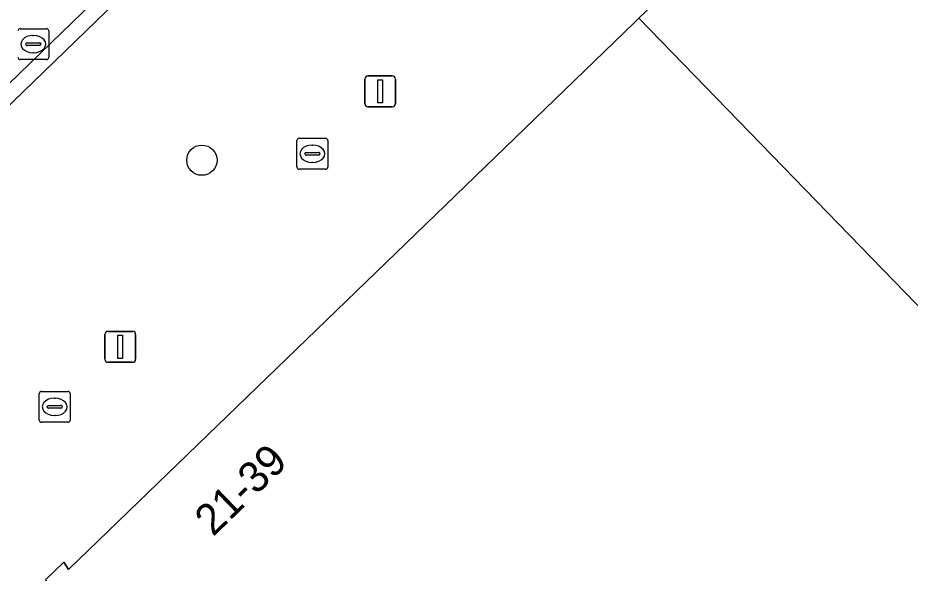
# Model space of a CAD drawing. Extents: x 161087 to 161926, y 382572 to 383873.
# Drawn here: x 161366.32 to 161395.17, y 383430.09 to 383448.05 of the extents above; entities that cross this region are included whole.
import ezdxf

# ---------------------------------------------------------------- set-up
doc = ezdxf.new("R2010")
doc.units = 0
for name, color, linetype in [('IMGEO_Boom', 7, 'Continuous'), ('IMGEO_Kolk', 7, 'Continuous'), ('IMGEO_Lichtmast', 7, 'Continuous'), ('IMGEO_Pand', 7, 'Continuous'), ('IMGEO_Pand_nummerreeks', 7, 'Continuous'), ('IMGEO_Rioolput', 7, 'Continuous'), ('IMGEO_Voetgangersgebied_open', 7, 'Continuous')]:
    doc.layers.add(name, color=color, linetype=linetype)

msp = doc.modelspace()

# ---------------------------------------------------------------- linework, layer by layer
at = {"layer": 'IMGEO_Boom'}
msp.add_circle((161372.273, 383443.447), 0.489, dxfattribs=at)
at = {"layer": 'IMGEO_Kolk'}
for p, q in [((161375.345, 383443.228), (161375.345, 383444.08)), ((161375.42, 383444.154), (161376.272, 383444.154)), ((161376.346, 383444.08), (161376.346, 383443.228)), ((161375.833, 383443.934), (161375.858, 383443.934)), ((161375.604, 383443.648), (161375.604, 383443.66)), ((161376.042, 383443.611), (161375.644, 383443.611)), ((161375.647, 383443.697), (161376.045, 383443.697)), ((161376.088, 383443.66), (161376.088, 383443.648)), ((161376.272, 383443.154), (161375.42, 383443.154)), ((161375.856, 383443.374), (161375.831, 383443.374)), ((161367.09, 383435.97), (161367.942, 383435.97)), ((161367.015, 383435.044), (161367.015, 383435.896)), ((161367.503, 383435.75), (161367.528, 383435.75)), ((161368.016, 383435.896), (161368.016, 383435.044)), ((161367.274, 383435.464), (161367.274, 383435.476)), ((161367.712, 383435.427), (161367.314, 383435.427)), ((161367.317, 383435.513), (161367.715, 383435.513)), ((161367.758, 383435.476), (161367.758, 383435.464)), ((161367.526, 383435.19), (161367.501, 383435.19)), ((161367.942, 383434.97), (161367.09, 383434.97))]:
    msp.add_line(p, q, dxfattribs=at)
for points in [[(161375.345, 383443.228), (161375.345, 383444.08)], [(161375.42, 383444.154), (161376.272, 383444.154)], [(161376.346, 383444.08), (161376.346, 383443.228)], [(161376.272, 383443.154), (161375.42, 383443.154)], [(161367.09, 383435.97), (161367.942, 383435.97)], [(161367.015, 383435.044), (161367.015, 383435.896)], [(161368.016, 383435.896), (161368.016, 383435.044)], [(161367.942, 383434.97), (161367.09, 383434.97)]]:
    msp.add_lwpolyline(points, dxfattribs=at)
for centre, radius, start, end in [((161375.422, 383444.078), 0.0765, 91.552, 178.448), ((161375.422, 383444.078), 0.0765, 91.552, 178.448), ((161376.27, 383444.078), 0.0765, 1.552, 88.448), ((161376.27, 383444.078), 0.0765, 1.552, 88.448), ((161375.644, 383443.657), 0.0403, 85.8775, 175.7526), ((161375.641, 383443.647), 0.0366, 178.938, 274.7102), ((161376.045, 383443.654), 0.043, 264.8664, 352.4533), ((161376.049, 383443.659), 0.0386, 1.7309, 96.639), ((161375.422, 383443.23), 0.0765, 181.552, 268.448), ((161375.422, 383443.23), 0.0765, 181.552, 268.448), ((161376.27, 383443.23), 0.0765, 271.552, 358.448), ((161376.27, 383443.23), 0.0765, 271.552, 358.448), ((161367.092, 383435.894), 0.0765, 91.552, 178.448), ((161367.092, 383435.894), 0.0765, 91.552, 178.448), ((161367.94, 383435.894), 0.0765, 1.552, 88.448), ((161367.94, 383435.894), 0.0765, 1.552, 88.448), ((161367.314, 383435.473), 0.0403, 85.8775, 175.7526), ((161367.311, 383435.463), 0.0366, 178.938, 274.7102), ((161367.715, 383435.47), 0.043, 264.8664, 352.4533), ((161367.719, 383435.475), 0.0386, 1.7309, 96.639), ((161367.092, 383435.046), 0.0765, 181.552, 268.448), ((161367.092, 383435.046), 0.0765, 181.552, 268.448), ((161367.94, 383435.046), 0.0765, 271.552, 358.448), ((161367.94, 383435.046), 0.0765, 271.552, 358.448)]:
    msp.add_arc(centre, radius, start, end, dxfattribs=at)
for centre, major_axis, ratio, start_param, end_param in [((161375.832, 383443.654), (-0.387, 0.002), 0.722429, 4.712389, 7.853982), ((161375.857, 383443.654), (-0.39, 0.002), 0.717154, 1.570796, 4.712389), ((161367.502, 383435.47), (-0.387, 0.002), 0.722429, 4.712389, 7.853982), ((161367.527, 383435.47), (-0.39, 0.002), 0.717154, 1.570796, 4.712389)]:
    msp.add_ellipse(centre, major_axis=major_axis, ratio=ratio, start_param=start_param, end_param=end_param, dxfattribs=at)
at = {"layer": 'IMGEO_Lichtmast'}
for p, q in [((161377.54, 383445.272), (161377.54, 383446.072)), ((161377.54, 383446.072), (161377.54, 383445.272)), ((161377.64, 383446.172), (161378.43, 383446.172)), ((161378.43, 383446.172), (161377.64, 383446.172)), ((161378.53, 383446.072), (161378.53, 383445.272)), ((161378.53, 383445.272), (161378.53, 383446.072)), ((161378.43, 383445.172), (161377.64, 383445.172)), ((161377.64, 383445.172), (161378.43, 383445.172)), ((161369.14, 383437.012), (161369.14, 383437.812)), ((161369.14, 383437.812), (161369.14, 383437.012)), ((161369.24, 383437.912), (161370.03, 383437.912)), ((161370.03, 383437.912), (161369.24, 383437.912)), ((161370.13, 383437.812), (161370.13, 383437.012)), ((161370.13, 383437.012), (161370.13, 383437.812)), ((161370.03, 383436.912), (161369.24, 383436.912)), ((161369.24, 383436.912), (161370.03, 383436.912))]:
    msp.add_line(p, q, dxfattribs=at)
for points in [[(161377.96, 383446.047), (161378.11, 383446.047), (161378.11, 383445.297), (161377.96, 383445.297), (161377.96, 383446.047)], [(161369.56, 383437.787), (161369.71, 383437.787), (161369.71, 383437.037), (161369.56, 383437.037), (161369.56, 383437.787)]]:
    msp.add_lwpolyline(points, dxfattribs=at)
for centre, start, end in [((161377.64, 383446.072), 90, 180), ((161377.64, 383446.072), 90, 180), ((161378.43, 383446.072), 0, 90), ((161378.43, 383446.072), 360, 90), ((161377.64, 383445.272), 180, 270), ((161377.64, 383445.272), 180, 270), ((161378.43, 383445.272), 270, 0), ((161378.43, 383445.272), 270, 0), ((161369.24, 383437.812), 90, 180), ((161369.24, 383437.812), 90, 180), ((161370.03, 383437.812), 0, 90), ((161370.03, 383437.812), 360, 90), ((161369.24, 383437.012), 180, 270), ((161369.24, 383437.012), 180, 270), ((161370.03, 383437.012), 270, 0), ((161370.03, 383437.012), 270, 0)]:
    msp.add_arc(centre, 0.1, start, end, dxfattribs=at)
at = {"layer": 'IMGEO_Pand'}
msp.add_lwpolyline([(161386.404, 383448.037), (161398.939, 383435.12), (161407.711, 383438.2), (161406.892, 383440.521), (161395.537, 383452.285), (161394.167, 383453.705), (161392.365, 383453.752)], close=True, dxfattribs=at)
msp.add_lwpolyline([(161411.465, 383427.568), (161408.995, 383434.564), (161408.936, 383434.731), (161407.711, 383438.2), (161398.939, 383435.12), (161386.404, 383448.037), (161386.254, 383447.893), (161367.961, 383430.213), (161367.812, 383430.446), (161367.213, 383429.874)], dxfattribs=at)
at = {"layer": 'IMGEO_Rioolput'}
for p, q in [((161366.398, 383447.7), (161367.25, 383447.7)), ((161366.811, 383447.48), (161366.836, 383447.48)), ((161367.324, 383447.626), (161367.324, 383446.774)), ((161366.582, 383447.194), (161366.582, 383447.206)), ((161366.625, 383447.243), (161367.023, 383447.243)), ((161367.066, 383447.206), (161367.066, 383447.194)), ((161367.02, 383447.157), (161366.622, 383447.157)), ((161366.834, 383446.92), (161366.809, 383446.92)), ((161367.25, 383446.7), (161366.398, 383446.7))]:
    msp.add_line(p, q, dxfattribs=at)
for points in [[(161366.398, 383447.7), (161367.25, 383447.7)], [(161367.324, 383447.626), (161367.324, 383446.774)], [(161367.25, 383446.7), (161366.398, 383446.7)]]:
    msp.add_lwpolyline(points, dxfattribs=at)
for centre, radius, start, end in [((161366.4, 383447.624), 0.0765, 91.552, 178.448), ((161366.4, 383447.624), 0.0765, 91.552, 178.448), ((161367.248, 383447.624), 0.0765, 1.552, 88.448), ((161367.248, 383447.624), 0.0765, 1.552, 88.448), ((161366.622, 383447.203), 0.0403, 85.8775, 175.7526), ((161366.619, 383447.193), 0.0366, 178.938, 274.7102), ((161367.023, 383447.2), 0.043, 264.8664, 352.4533), ((161367.027, 383447.205), 0.0386, 1.7309, 96.639), ((161366.4, 383446.776), 0.0765, 181.552, 268.448), ((161366.4, 383446.776), 0.0765, 181.552, 268.448), ((161367.248, 383446.776), 0.0765, 271.552, 358.448), ((161367.248, 383446.776), 0.0765, 271.552, 358.448)]:
    msp.add_arc(centre, radius, start, end, dxfattribs=at)
for centre, major_axis, ratio, start_param, end_param in [((161366.81, 383447.2), (-0.387, 0.002), 0.722429, 4.712389, 7.853982), ((161366.835, 383447.2), (-0.39, 0.002), 0.717154, 1.570796, 4.712389)]:
    msp.add_ellipse(centre, major_axis=major_axis, ratio=ratio, start_param=start_param, end_param=end_param, dxfattribs=at)
at = {"layer": 'IMGEO_Voetgangersgebied_open'}
for points in [[(161381.044, 383459.759), (161380.682, 383460.119), (161374.218, 383453.857), (161353.368, 383433.657)], [(161353.368, 383433.657), (161374.218, 383453.857), (161380.682, 383460.119), (161381.044, 383459.759), (161374.578, 383453.499), (161353.712, 383433.298)], [(161353.712, 383433.298), (161374.578, 383453.499), (161381.044, 383459.759)], [(161358.128, 383421.032), (161358.737, 383421.594), (161358.978, 383421.382), (161362.403, 383424.705), (161362.199, 383424.935), (161362.785, 383425.492), (161363.191, 383425.093), (161364.868, 383426.752), (161364.449, 383427.196), (161365.016, 383427.752), (161365.256, 383427.521), (161367.451, 383429.66), (161367.213, 383429.874), (161367.812, 383430.446), (161367.961, 383430.213), (161386.254, 383447.893), (161386.404, 383448.037), (161392.365, 383453.752)]]:
    msp.add_lwpolyline(points, dxfattribs=at)

# ---------------------------------------------------------------- texts
at = {"layer": 'IMGEO_Pand_nummerreeks'}
msp.add_text('21-39', height=1, rotation=44.0261, dxfattribs=at).set_placement((161372.637, 383431.255))

doc.saveas('drawing.dxf')
